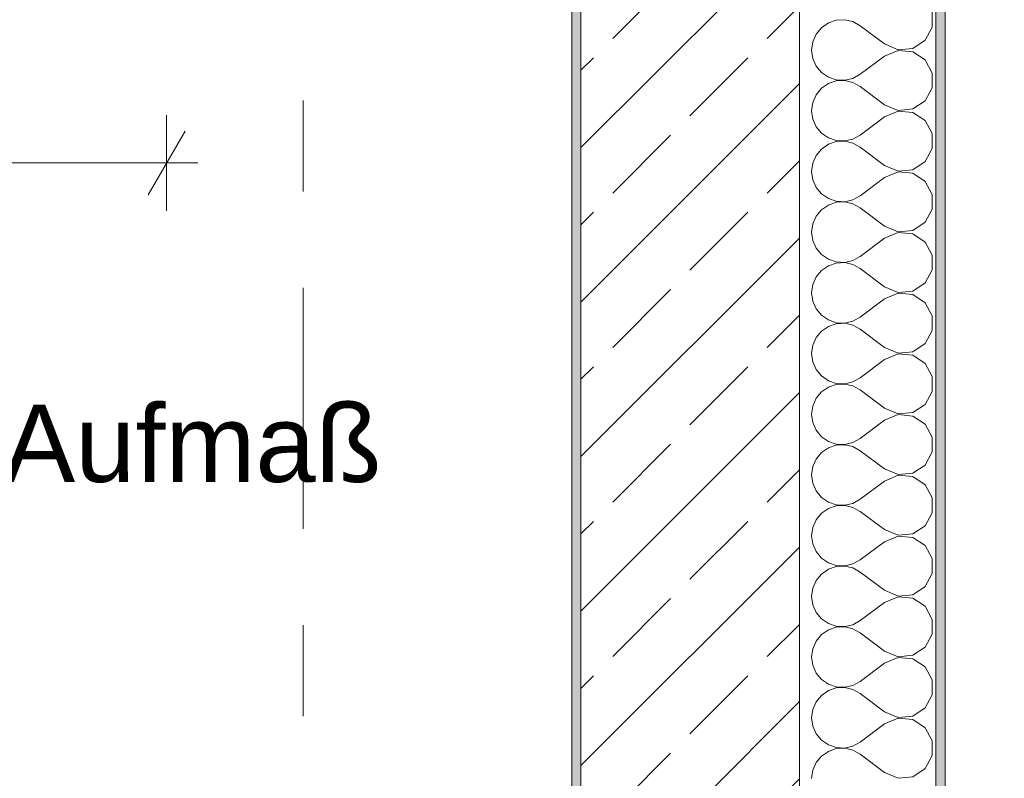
# Model space of a CAD drawing. Header units: metres. Extents: x -4 to 100, y -11 to 17.
# Tile 667 of 728: x 61.419 to 62.5, y 8.734 to 9.567. Entities that reach past the tile are written whole.
import ezdxf

# ---------------------------------------------------------------- set-up
doc = ezdxf.new("R2010")
doc.units = ezdxf.units.M
doc.header["$MEASUREMENT"] = 0
doc.linetypes.add('Strichlinie doppelt', pattern=[0.546806, 0.264583, -0.105833, 0.070556, -0.105833])
for name, color, linetype in [('152 - Bemaßung_ Beschriftung.Ausbau', 7, 'Continuous'), ('451 - Universal.Achsen Raster', 7, 'Continuous'), ('603 - Struktur.Bodenplatte_ Decke Roh', 7, 'Continuous'), ('604 - Struktur.Wand Aussen', 7, 'Continuous'), ('650 - Abdeckung.Fußboden Aufbau', 7, 'Continuous'), ('Neubau_152 - Bemaßung_ Beschriftung.Ausbau', 7, 'Continuous')]:
    doc.layers.add(name, color=color, linetype=linetype)
doc.styles.add('ERSTELLTER_STIL_2', font='txt')
doc.dimstyles.new('ERSTELLTER_STIL__3', dxfattribs={"dimtxt": 0.1, "dimasz": 0.0532, "dimexe": 0.18, "dimexo": 0.0625, "dimgap": 0, "dimtad": 1, "dimzin": 0, "dimdsep": 46, "dimtxsty": 'ERSTELLTER_STIL_2', "dimblk": 'ARROWHEAD_2', "dimblk1": 'ARROWHEAD_2', "dimblk2": 'ARROWHEAD_2', "dimcen": 0.09, "dimse1": 1, "dimse2": 1, "dimclrd": 7, "dimclre": 7, "dimclrt": 7, "dimazin": 0, "dimtfac": 1, "dimtdec": 4, "dimtmove": 0, "dimatfit": 3, "dimfxl": 1, "dimtolj": 1, "dimtzin": 0, "dimarcsym": 0})
doc.dimstyles.new('ERSTELLTER_STIL__5', dxfattribs={"dimtxt": 0.1, "dimasz": 0.0532, "dimexe": 0.18, "dimexo": 0.0625, "dimgap": 0, "dimtad": 1, "dimtih": 1, "dimtoh": 1, "dimzin": 0, "dimdsep": 46, "dimtxsty": 'ERSTELLTER_STIL_2', "dimblk": 'ARROWHEAD_2', "dimblk1": 'ARROWHEAD_2', "dimblk2": 'ARROWHEAD_2', "dimcen": 0.09, "dimse1": 1, "dimse2": 1, "dimclrd": 7, "dimclre": 7, "dimclrt": 7, "dimazin": 0, "dimtfac": 1, "dimtdec": 4, "dimtmove": 0, "dimatfit": 3, "dimfxl": 1, "dimtolj": 1, "dimtzin": 0, "dimarcsym": 0})
doc.dimstyles.new('ERSTELLTER_STIL__9', dxfattribs={"dimtxt": 0.18, "dimasz": 0.02736, "dimexe": 0.18, "dimexo": 0.0625, "dimgap": 0, "dimtad": 0, "dimtih": 1, "dimtoh": 1, "dimdec": 4, "dimzin": 0, "dimdsep": 46, "dimcen": 0.09, "dimadec": 0, "dimazin": 0, "dimtfac": 1, "dimtdec": 4, "dimtmove": 0, "dimatfit": 3, "dimldrblk": 'ARROWHEAD_11', "dimfxl": 1, "dimtolj": 1, "dimtzin": 0, "dimarcsym": 0})

# ---------------------------------------------------------------- blocks, each defined once
blk = doc.blocks.new('*X115')
at = {"layer": '604 - Struktur.Wand Aussen', "color": 7, "linetype": 'Continuous', "lineweight": 5}
for p, q in [((62.4207, 9.5585), (62.4207, 9.5748)), ((62.3068, 9.5631), (62.2992, 9.5579)), ((62.3155, 9.5661), (62.3068, 9.5631)), ((62.3247, 9.5665), (62.3155, 9.5661)), ((62.3336, 9.5645), (62.3247, 9.5665)), ((62.3417, 9.56), (62.3336, 9.5645)), ((62.3684, 9.54), (62.3417, 9.56)), ((62.2933, 9.5509), (62.2896, 9.5424)), ((62.2992, 9.5579), (62.2933, 9.5509)), ((62.413, 9.5442), (62.4207, 9.5585)), ((62.2896, 9.5424), (62.2884, 9.5333)), ((62.3684, 9.54), (62.3833, 9.5337)), ((62.3995, 9.5352), (62.413, 9.5442)), ((62.2884, 9.5333), (62.2896, 9.5242)), ((62.3833, 9.533), (62.3684, 9.5267)), ((62.3833, 9.5337), (62.3995, 9.5352)), ((62.3995, 9.5314), (62.3833, 9.533)), ((62.413, 9.5224), (62.3995, 9.5314)), ((62.2896, 9.5242), (62.2933, 9.5158)), ((62.3684, 9.5267), (62.3417, 9.5067)), ((62.4207, 9.5081), (62.413, 9.5224)), ((62.2933, 9.5158), (62.2992, 9.5087)), ((62.2992, 9.5087), (62.3068, 9.5035)), ((62.3336, 9.5022), (62.3417, 9.5067)), ((62.4207, 9.4919), (62.4207, 9.5081)), ((62.3068, 9.4965), (62.2992, 9.4913)), ((62.3068, 9.5035), (62.3155, 9.5006)), ((62.3155, 9.4994), (62.3068, 9.4965)), ((62.3155, 9.5006), (62.3247, 9.5001)), ((62.3247, 9.4999), (62.3155, 9.4994)), ((62.3247, 9.5001), (62.3336, 9.5022)), ((62.3336, 9.4978), (62.3247, 9.4999)), ((62.3417, 9.4933), (62.3336, 9.4978)), ((62.2933, 9.4842), (62.2896, 9.4758)), ((62.2992, 9.4913), (62.2933, 9.4842)), ((62.3684, 9.4733), (62.3417, 9.4933)), ((62.413, 9.4776), (62.4207, 9.4919)), ((62.2896, 9.4758), (62.2884, 9.4667)), ((62.3684, 9.4733), (62.3833, 9.467)), ((62.3995, 9.4686), (62.413, 9.4776)), ((62.2884, 9.4667), (62.2896, 9.4576)), ((62.3833, 9.4663), (62.3684, 9.46)), ((62.3833, 9.467), (62.3995, 9.4686)), ((62.3995, 9.4648), (62.3833, 9.4663)), ((62.413, 9.4558), (62.3995, 9.4648)), ((62.2896, 9.4576), (62.2933, 9.4491)), ((62.3684, 9.46), (62.3417, 9.44)), ((62.4207, 9.4415), (62.413, 9.4558)), ((62.2933, 9.4491), (62.2992, 9.4421)), ((62.2992, 9.4421), (62.3068, 9.4369)), ((62.4207, 9.4252), (62.4207, 9.4415)), ((62.3068, 9.4298), (62.2992, 9.4246)), ((62.3068, 9.4369), (62.3155, 9.4339)), ((62.3155, 9.4328), (62.3068, 9.4298)), ((62.3155, 9.4339), (62.3247, 9.4335)), ((62.3247, 9.4332), (62.3155, 9.4328)), ((62.3247, 9.4335), (62.3336, 9.4355)), ((62.3336, 9.4311), (62.3247, 9.4332)), ((62.3336, 9.4355), (62.3417, 9.44)), ((62.3417, 9.4267), (62.3336, 9.4311)), ((62.2992, 9.4246), (62.2933, 9.4175)), ((62.3684, 9.4067), (62.3417, 9.4267)), ((62.413, 9.4109), (62.4207, 9.4252)), ((62.2896, 9.4091), (62.2884, 9.4)), ((62.2933, 9.4175), (62.2896, 9.4091)), ((62.3995, 9.4019), (62.413, 9.4109)), ((62.2884, 9.4), (62.2896, 9.3909)), ((62.3684, 9.4067), (62.3833, 9.4004)), ((62.3833, 9.3996), (62.3684, 9.3933)), ((62.3833, 9.4004), (62.3995, 9.4019)), ((62.3995, 9.3981), (62.3833, 9.3996)), ((62.413, 9.3891), (62.3995, 9.3981)), ((62.2896, 9.3909), (62.2933, 9.3825)), ((62.3684, 9.3933), (62.3417, 9.3733)), ((62.4207, 9.3748), (62.413, 9.3891)), ((62.2933, 9.3825), (62.2992, 9.3754)), ((62.2992, 9.3754), (62.3068, 9.3702)), ((62.3068, 9.3702), (62.3155, 9.3672)), ((62.3155, 9.3661), (62.3068, 9.3631)), ((62.3155, 9.3672), (62.3247, 9.3668)), ((62.3247, 9.3665), (62.3155, 9.3661)), ((62.3247, 9.3668), (62.3336, 9.3689)), ((62.3336, 9.3645), (62.3247, 9.3665)), ((62.3336, 9.3689), (62.3417, 9.3733)), ((62.4207, 9.3585), (62.4207, 9.3748)), ((62.2992, 9.3579), (62.2933, 9.3509)), ((62.3068, 9.3631), (62.2992, 9.3579)), ((62.3417, 9.36), (62.3336, 9.3645)), ((62.3684, 9.34), (62.3417, 9.36)), ((62.413, 9.3442), (62.4207, 9.3585)), ((62.2933, 9.3509), (62.2896, 9.3424)), ((62.3995, 9.3352), (62.413, 9.3442)), ((62.2896, 9.3424), (62.2884, 9.3333)), ((62.2884, 9.3333), (62.2896, 9.3242)), ((62.3684, 9.34), (62.3833, 9.3337)), ((62.3833, 9.333), (62.3684, 9.3267)), ((62.3833, 9.3337), (62.3995, 9.3352)), ((62.3995, 9.3314), (62.3833, 9.333)), ((62.2896, 9.3242), (62.2933, 9.3158)), ((62.3684, 9.3267), (62.3417, 9.3067)), ((62.413, 9.3224), (62.3995, 9.3314)), ((62.4207, 9.3081), (62.413, 9.3224)), ((62.2933, 9.3158), (62.2992, 9.3087)), ((62.2992, 9.3087), (62.3068, 9.3035)), ((62.3068, 9.3035), (62.3155, 9.3006)), ((62.3155, 9.3006), (62.3247, 9.3001)), ((62.3247, 9.3001), (62.3336, 9.3022)), ((62.3336, 9.3022), (62.3417, 9.3067)), ((62.4207, 9.2919), (62.4207, 9.3081)), ((62.2992, 9.2913), (62.2933, 9.2842)), ((62.3068, 9.2965), (62.2992, 9.2913)), ((62.3155, 9.2994), (62.3068, 9.2965)), ((62.3247, 9.2999), (62.3155, 9.2994)), ((62.3336, 9.2978), (62.3247, 9.2999)), ((62.3417, 9.2933), (62.3336, 9.2978)), ((62.3684, 9.2733), (62.3417, 9.2933)), ((62.413, 9.2776), (62.4207, 9.2919)), ((62.2933, 9.2842), (62.2896, 9.2758)), ((62.2896, 9.2758), (62.2884, 9.2667)), ((62.3684, 9.2733), (62.3833, 9.267)), ((62.3833, 9.267), (62.3995, 9.2686)), ((62.3995, 9.2686), (62.413, 9.2776)), ((62.2884, 9.2667), (62.2896, 9.2576)), ((62.2896, 9.2576), (62.2933, 9.2491)), ((62.3684, 9.26), (62.3417, 9.24)), ((62.3833, 9.2663), (62.3684, 9.26)), ((62.3995, 9.2648), (62.3833, 9.2663)), ((62.413, 9.2558), (62.3995, 9.2648)), ((62.2933, 9.2491), (62.2992, 9.2421)), ((62.4207, 9.2415), (62.413, 9.2558)), ((62.2992, 9.2421), (62.3068, 9.2369)), ((62.3068, 9.2369), (62.3155, 9.2339)), ((62.3247, 9.2335), (62.3336, 9.2355)), ((62.3336, 9.2355), (62.3417, 9.24)), ((62.4207, 9.2252), (62.4207, 9.2415)), ((62.2992, 9.2246), (62.2933, 9.2175)), ((62.3068, 9.2298), (62.2992, 9.2246)), ((62.3155, 9.2328), (62.3068, 9.2298)), ((62.3155, 9.2339), (62.3247, 9.2335)), ((62.3247, 9.2332), (62.3155, 9.2328)), ((62.3336, 9.2311), (62.3247, 9.2332)), ((62.3417, 9.2267), (62.3336, 9.2311)), ((62.3684, 9.2067), (62.3417, 9.2267)), ((62.413, 9.2109), (62.4207, 9.2252)), ((62.2933, 9.2175), (62.2896, 9.2091)), ((62.2896, 9.2091), (62.2884, 9.2)), ((62.3684, 9.2067), (62.3833, 9.2004)), ((62.3995, 9.2019), (62.413, 9.2109)), ((62.2884, 9.2), (62.2896, 9.1909)), ((62.3684, 9.1933), (62.3417, 9.1733)), ((62.3833, 9.1996), (62.3684, 9.1933)), ((62.3833, 9.2004), (62.3995, 9.2019)), ((62.3995, 9.1981), (62.3833, 9.1996)), ((62.413, 9.1891), (62.3995, 9.1981)), ((62.2896, 9.1909), (62.2933, 9.1825)), ((62.2933, 9.1825), (62.2992, 9.1754)), ((62.4207, 9.1748), (62.413, 9.1891)), ((62.2992, 9.1754), (62.3068, 9.1702)), ((62.3068, 9.1702), (62.3155, 9.1672)), ((62.3336, 9.1689), (62.3417, 9.1733)), ((62.4207, 9.1585), (62.4207, 9.1748)), ((62.3068, 9.1631), (62.2992, 9.1579)), ((62.3155, 9.1661), (62.3068, 9.1631)), ((62.3155, 9.1672), (62.3247, 9.1668)), ((62.3247, 9.1665), (62.3155, 9.1661)), ((62.3247, 9.1668), (62.3336, 9.1689)), ((62.3336, 9.1645), (62.3247, 9.1665)), ((62.3417, 9.16), (62.3336, 9.1645)), ((62.3684, 9.14), (62.3417, 9.16)), ((62.2933, 9.1509), (62.2896, 9.1424)), ((62.2992, 9.1579), (62.2933, 9.1509)), ((62.413, 9.1442), (62.4207, 9.1585)), ((62.2896, 9.1424), (62.2884, 9.1333)), ((62.3684, 9.14), (62.3833, 9.1337)), ((62.3995, 9.1352), (62.413, 9.1442)), ((62.2884, 9.1333), (62.2896, 9.1242)), ((62.3833, 9.133), (62.3684, 9.1267)), ((62.3833, 9.1337), (62.3995, 9.1352)), ((62.3995, 9.1314), (62.3833, 9.133)), ((62.413, 9.1224), (62.3995, 9.1314)), ((62.2896, 9.1242), (62.2933, 9.1158)), ((62.3684, 9.1267), (62.3417, 9.1067)), ((62.4207, 9.1081), (62.413, 9.1224)), ((62.2933, 9.1158), (62.2992, 9.1087)), ((62.2992, 9.1087), (62.3068, 9.1035)), ((62.3336, 9.1022), (62.3417, 9.1067)), ((62.4207, 9.0919), (62.4207, 9.1081)), ((62.3068, 9.0965), (62.2992, 9.0913)), ((62.3068, 9.1035), (62.3155, 9.1006)), ((62.3155, 9.0994), (62.3068, 9.0965)), ((62.3155, 9.1006), (62.3247, 9.1001)), ((62.3247, 9.0999), (62.3155, 9.0994)), ((62.3247, 9.1001), (62.3336, 9.1022)), ((62.3336, 9.0978), (62.3247, 9.0999)), ((62.3417, 9.0933), (62.3336, 9.0978)), ((62.2933, 9.0842), (62.2896, 9.0758)), ((62.2992, 9.0913), (62.2933, 9.0842)), ((62.3684, 9.0733), (62.3417, 9.0933)), ((62.413, 9.0776), (62.4207, 9.0919)), ((62.2896, 9.0758), (62.2884, 9.0667)), ((62.3684, 9.0733), (62.3833, 9.067)), ((62.3995, 9.0686), (62.413, 9.0776)), ((62.2884, 9.0667), (62.2896, 9.0576)), ((62.3833, 9.0663), (62.3684, 9.06)), ((62.3833, 9.067), (62.3995, 9.0686)), ((62.3995, 9.0648), (62.3833, 9.0663)), ((62.413, 9.0558), (62.3995, 9.0648)), ((62.2896, 9.0576), (62.2933, 9.0491)), ((62.3684, 9.06), (62.3417, 9.04)), ((62.4207, 9.0415), (62.413, 9.0558)), ((62.2933, 9.0491), (62.2992, 9.0421)), ((62.2992, 9.0421), (62.3068, 9.0369)), ((62.4207, 9.0252), (62.4207, 9.0415)), ((62.3068, 9.0298), (62.2992, 9.0246)), ((62.3068, 9.0369), (62.3155, 9.0339)), ((62.3155, 9.0328), (62.3068, 9.0298)), ((62.3155, 9.0339), (62.3247, 9.0335)), ((62.3247, 9.0332), (62.3155, 9.0328)), ((62.3247, 9.0335), (62.3336, 9.0355)), ((62.3336, 9.0311), (62.3247, 9.0332)), ((62.3336, 9.0355), (62.3417, 9.04)), ((62.3417, 9.0267), (62.3336, 9.0311)), ((62.2992, 9.0246), (62.2933, 9.0175)), ((62.3684, 9.0067), (62.3417, 9.0267)), ((62.413, 9.0109), (62.4207, 9.0252)), ((62.2896, 9.0091), (62.2884, 9)), ((62.2933, 9.0175), (62.2896, 9.0091)), ((62.3995, 9.0019), (62.413, 9.0109)), ((62.2884, 9), (62.2896, 8.9909)), ((62.3684, 9.0067), (62.3833, 9.0004)), ((62.3833, 8.9996), (62.3684, 8.9933)), ((62.3833, 9.0004), (62.3995, 9.0019)), ((62.3995, 8.9981), (62.3833, 8.9996)), ((62.413, 8.9891), (62.3995, 8.9981)), ((62.2896, 8.9909), (62.2933, 8.9825)), ((62.3684, 8.9933), (62.3417, 8.9733)), ((62.4207, 8.9748), (62.413, 8.9891)), ((62.2933, 8.9825), (62.2992, 8.9754)), ((62.2992, 8.9754), (62.3068, 8.9702)), ((62.3068, 8.9702), (62.3155, 8.9672)), ((62.3155, 8.9661), (62.3068, 8.9631)), ((62.3155, 8.9672), (62.3247, 8.9668)), ((62.3247, 8.9665), (62.3155, 8.9661)), ((62.3247, 8.9668), (62.3336, 8.9689)), ((62.3336, 8.9645), (62.3247, 8.9665)), ((62.3336, 8.9689), (62.3417, 8.9733)), ((62.4207, 8.9585), (62.4207, 8.9748)), ((62.2992, 8.9579), (62.2933, 8.9509)), ((62.3068, 8.9631), (62.2992, 8.9579)), ((62.3417, 8.96), (62.3336, 8.9645)), ((62.3684, 8.94), (62.3417, 8.96)), ((62.413, 8.9442), (62.4207, 8.9585)), ((62.2933, 8.9509), (62.2896, 8.9424)), ((62.3995, 8.9352), (62.413, 8.9442)), ((62.2896, 8.9424), (62.2884, 8.9333)), ((62.2884, 8.9333), (62.2896, 8.9242)), ((62.3684, 8.94), (62.3833, 8.9337)), ((62.3833, 8.933), (62.3684, 8.9267)), ((62.3833, 8.9337), (62.3995, 8.9352)), ((62.3995, 8.9314), (62.3833, 8.933)), ((62.2896, 8.9242), (62.2933, 8.9158)), ((62.3684, 8.9267), (62.3417, 8.9067)), ((62.413, 8.9224), (62.3995, 8.9314)), ((62.4207, 8.9081), (62.413, 8.9224)), ((62.2933, 8.9158), (62.2992, 8.9087)), ((62.2992, 8.9087), (62.3068, 8.9035)), ((62.3068, 8.9035), (62.3155, 8.9006)), ((62.3155, 8.9006), (62.3247, 8.9001)), ((62.3247, 8.8999), (62.3155, 8.8994)), ((62.3247, 8.9001), (62.3336, 8.9022)), ((62.3336, 8.8978), (62.3247, 8.8999)), ((62.3336, 8.9022), (62.3417, 8.9067)), ((62.4207, 8.8919), (62.4207, 8.9081)), ((62.2992, 8.8913), (62.2933, 8.8842)), ((62.3068, 8.8965), (62.2992, 8.8913)), ((62.3155, 8.8994), (62.3068, 8.8965)), ((62.3417, 8.8933), (62.3336, 8.8978)), ((62.3684, 8.8733), (62.3417, 8.8933)), ((62.413, 8.8776), (62.4207, 8.8919)), ((62.2933, 8.8842), (62.2896, 8.8758)), ((62.2896, 8.8758), (62.2884, 8.8667)), ((62.3684, 8.8733), (62.3833, 8.867)), ((62.3833, 8.867), (62.3995, 8.8686)), ((62.3995, 8.8686), (62.413, 8.8776)), ((62.2884, 8.8667), (62.2896, 8.8576)), ((62.2896, 8.8576), (62.2933, 8.8491)), ((62.3684, 8.86), (62.3417, 8.84)), ((62.3833, 8.8663), (62.3684, 8.86)), ((62.3995, 8.8648), (62.3833, 8.8663)), ((62.413, 8.8558), (62.3995, 8.8648)), ((62.2933, 8.8491), (62.2992, 8.8421)), ((62.4207, 8.8415), (62.413, 8.8558)), ((62.2992, 8.8421), (62.3068, 8.8369)), ((62.3068, 8.8369), (62.3155, 8.8339)), ((62.3247, 8.8335), (62.3336, 8.8355)), ((62.3336, 8.8355), (62.3417, 8.84)), ((62.4207, 8.8252), (62.4207, 8.8415)), ((62.2992, 8.8246), (62.2933, 8.8175)), ((62.3068, 8.8298), (62.2992, 8.8246)), ((62.3155, 8.8328), (62.3068, 8.8298)), ((62.3155, 8.8339), (62.3247, 8.8335)), ((62.3247, 8.8332), (62.3155, 8.8328)), ((62.3336, 8.8311), (62.3247, 8.8332)), ((62.3417, 8.8267), (62.3336, 8.8311)), ((62.3684, 8.8067), (62.3417, 8.8267)), ((62.413, 8.8109), (62.4207, 8.8252)), ((62.2933, 8.8175), (62.2896, 8.8091)), ((62.2896, 8.8091), (62.2884, 8.8)), ((62.3684, 8.8067), (62.3833, 8.8004)), ((62.3995, 8.8019), (62.413, 8.8109)), ((62.2884, 8.8), (62.2896, 8.7909)), ((62.3684, 8.7933), (62.3417, 8.7733)), ((62.3833, 8.7996), (62.3684, 8.7933)), ((62.3833, 8.8004), (62.3995, 8.8019)), ((62.3995, 8.7981), (62.3833, 8.7996)), ((62.413, 8.7891), (62.3995, 8.7981)), ((62.2896, 8.7909), (62.2933, 8.7825)), ((62.2933, 8.7825), (62.2992, 8.7754)), ((62.4207, 8.7748), (62.413, 8.7891)), ((62.2992, 8.7754), (62.3068, 8.7702)), ((62.3068, 8.7702), (62.3155, 8.7672)), ((62.3336, 8.7689), (62.3417, 8.7733)), ((62.4207, 8.7585), (62.4207, 8.7748)), ((62.3068, 8.7631), (62.2992, 8.7579)), ((62.3155, 8.7661), (62.3068, 8.7631)), ((62.3155, 8.7672), (62.3247, 8.7668)), ((62.3247, 8.7665), (62.3155, 8.7661)), ((62.3247, 8.7668), (62.3336, 8.7689)), ((62.3336, 8.7645), (62.3247, 8.7665)), ((62.3417, 8.76), (62.3336, 8.7645)), ((62.3684, 8.74), (62.3417, 8.76)), ((62.2933, 8.7509), (62.2896, 8.7424)), ((62.2992, 8.7579), (62.2933, 8.7509)), ((62.413, 8.7442), (62.4207, 8.7585)), ((62.2896, 8.7424), (62.2884, 8.7333)), ((62.3684, 8.74), (62.3833, 8.7337)), ((62.3995, 8.7352), (62.413, 8.7442)), ((62.3833, 8.7337), (62.3995, 8.7352))]:
    blk.add_line(p, q, dxfattribs=at)
blk = doc.blocks.new('ARROWHEAD_11')
at = {"color": 0, "linetype": 'Continuous', "lineweight": 0}
blk.add_line((0, 0), (-1, 0), dxfattribs=at)
at = {"color": 0, "linetype": 'Continuous', "lineweight": 0, "const_width": 0.25, "flags": 128}
blk.add_lwpolyline([(-0.125, 0, 1), (0.125, 0, 1)], format="xyb", close=True, dxfattribs=at)
blk = doc.blocks.new('*D565')
at = {"layer": '152 - Bemaßung_ Beschriftung.Ausbau', "color": 7, "linetype": 'Continuous', "lineweight": 5}
for p, q in [((63.435, 7.935), (63.435, 13.695)), ((63.4, 7.9552), (63.47, 7.9148)), ((63.4875, 7.935), (63.3825, 7.935)), ((63.435, 6.145), (63.435, 7.935)), ((63.4, 6.1652), (63.47, 6.1248))]:
    blk.add_line(p, q, dxfattribs=at)
at = {"layer": '152 - Bemaßung_ Beschriftung.Ausbau', "color": 7, "lineweight": 5, "char_height": 0.1, "attachment_point": 7, "rotation": 90, "style": 'ERSTELLTER_STIL_2'}
for s, insert in [('\\A1;{\\pql;\\fArial|b0|i0|c0|p38;1,79}', (63.415, 6.907)), ('\\A1;{\\pql;\\fArial|b0|i0|c0|p38;2,01}', (63.555, 6.907))]:
    blk.add_mtext(s, dxfattribs=dict(at, insert=insert))
blk = doc.blocks.new('ARROWHEAD_2')
at = {"color": 0, "linetype": 'Continuous', "lineweight": 0}
for p, q in [((-0.378, -0.655), (0.378, 0.655)), ((0, 0), (-1, 0))]:
    blk.add_line(p, q, dxfattribs=at)
blk = doc.blocks.new('*D566')
at = {"layer": '152 - Bemaßung_ Beschriftung.Ausbau', "color": 7, "linetype": 'Continuous', "lineweight": 5}
for p, q in [((63.435, 13.695), (63.435, 13.845)), ((63.4, 13.7152), (63.47, 13.6748)), ((63.4875, 13.695), (63.3825, 13.695)), ((63.435, 7.935), (63.435, 13.695)), ((63.4, 7.9552), (63.47, 7.9148))]:
    blk.add_line(p, q, dxfattribs=at)
at = {"layer": '152 - Bemaßung_ Beschriftung.Ausbau', "color": 7, "lineweight": 5, "char_height": 0.1, "attachment_point": 7, "rotation": 90, "style": 'ERSTELLTER_STIL_2'}
for s, insert in [('\\A1;{\\pql;\\fArial|b0|i0|c0|p38;15}', (63.4255, 13.6949)), ('\\A1;{\\pql;\\fArial|b0|i0|c0|p38;5,76}', (63.415, 10.682))]:
    blk.add_mtext(s, dxfattribs=dict(at, insert=insert))
blk = doc.blocks.new('*D573')
at = {"layer": '152 - Bemaßung_ Beschriftung.Ausbau', "color": 7, "linetype": 'Continuous', "lineweight": 5}
for p, q in [((63.935, 8.23), (63.935, 13.455)), ((63.9, 8.2502), (63.97, 8.2098)), ((63.9875, 8.23), (63.8825, 8.23)), ((63.935, 8.105), (63.935, 8.23)), ((63.9, 8.1252), (63.97, 8.0848))]:
    blk.add_line(p, q, dxfattribs=at)
blk = doc.blocks.new('*D574')
at = {"layer": '152 - Bemaßung_ Beschriftung.Ausbau', "color": 7, "linetype": 'Continuous', "lineweight": 5}
for p, q in [((63.935, 13.455), (63.935, 13.695)), ((63.9, 13.4752), (63.97, 13.4348)), ((63.9875, 13.455), (63.8825, 13.455)), ((63.935, 8.23), (63.935, 13.455)), ((63.9, 8.2502), (63.97, 8.2098))]:
    blk.add_line(p, q, dxfattribs=at)
at = {"layer": '152 - Bemaßung_ Beschriftung.Ausbau', "color": 7, "lineweight": 5, "insert": (63.9344, 10.6844), "char_height": 0.1, "attachment_point": 7, "rotation": 90, "style": 'ERSTELLTER_STIL_2'}
blk.add_mtext('\\A1;{\\pql;\\fArial|b0|i0|c0|p38;5,22\\fArial|b0|i0|c0|p38;\\A1{\\H.66x;\\S5^  ;}}', dxfattribs=at)
blk = doc.blocks.new('*D584')
at = {"layer": '152 - Bemaßung_ Beschriftung.Ausbau', "color": 7, "linetype": 'Continuous', "lineweight": 5}
for p, q in [((64.435, 8.5), (64.435, 13)), ((64.4, 8.5202), (64.47, 8.4798)), ((64.4875, 8.5), (64.3825, 8.5)), ((64.435, 8.1), (64.435, 8.5)), ((64.4, 8.1202), (64.47, 8.0798))]:
    blk.add_line(p, q, dxfattribs=at)
at = {"layer": '152 - Bemaßung_ Beschriftung.Ausbau', "color": 7, "lineweight": 5, "insert": (64.415, 8.2241), "char_height": 0.1, "attachment_point": 7, "rotation": 90, "style": 'ERSTELLTER_STIL_2'}
blk.add_mtext('\\A1;{\\pql;\\fArial|b0|i0|c0|p38;40}', dxfattribs=at)
blk = doc.blocks.new('*D585')
at = {"layer": '152 - Bemaßung_ Beschriftung.Ausbau', "color": 7, "linetype": 'Continuous', "lineweight": 5}
for p, q in [((64.435, 13), (64.435, 13.45)), ((64.4, 13.0202), (64.47, 12.9798)), ((64.4875, 13), (64.3825, 13)), ((64.435, 8.5), (64.435, 13)), ((64.4, 8.5202), (64.47, 8.4798))]:
    blk.add_line(p, q, dxfattribs=at)
at = {"layer": '152 - Bemaßung_ Beschriftung.Ausbau', "color": 7, "lineweight": 5, "insert": (64.415, 10.617), "char_height": 0.1, "attachment_point": 7, "rotation": 90, "style": 'ERSTELLTER_STIL_2'}
blk.add_mtext('\\A1;{\\pql;\\fArial|b0|i0|c0|p38;4,50}', dxfattribs=at)
blk = doc.blocks.new('*D590')
at = {"layer": '152 - Bemaßung_ Beschriftung.Ausbau', "color": 7, "linetype": 'Continuous', "lineweight": 5}
for p, q in [((64.935, 13.845), (64.935, 13.8792)), ((64.97, 13.8248), (64.9, 13.8652)), ((64.9875, 13.845), (64.8825, 13.845)), ((64.935, -0.145), (64.935, 13.845)), ((64.9, -0.1248), (64.97, -0.1652)), ((64.9875, -0.145), (64.8825, -0.145)), ((64.935, -0.1792), (64.935, -0.145))]:
    blk.add_line(p, q, dxfattribs=at)
at = {"layer": '152 - Bemaßung_ Beschriftung.Ausbau', "color": 7, "lineweight": 5, "insert": (64.915, 6.679), "char_height": 0.1, "attachment_point": 7, "rotation": 90, "style": 'ERSTELLTER_STIL_2'}
blk.add_mtext('\\A1;{\\pql;\\fArial|b0|i0|c0|p38;13,99}', dxfattribs=at)
blk = doc.blocks.new('*D618')
at = {"layer": '152 - Bemaßung_ Beschriftung.Ausbau', "color": 7, "linetype": 'Continuous', "lineweight": 5}
for p, q in [((60.49, 9.3568), (60.49, 9.4618)), ((61.58, 9.3568), (61.58, 9.4618)), ((60.5102, 9.4443), (60.4698, 9.3743)), ((61.5598, 9.3743), (61.6002, 9.4443)), ((60.49, 9.4093), (61.58, 9.4093)), ((61.58, 9.4093), (61.6142, 9.4093))]:
    blk.add_line(p, q, dxfattribs=at)
at = {"layer": '152 - Bemaßung_ Beschriftung.Ausbau', "color": 7, "lineweight": 5, "insert": (60.902, 9.4293), "char_height": 0.1, "attachment_point": 7, "style": 'ERSTELLTER_STIL_2'}
blk.add_mtext('\\A1;{\\pql;\\fArial|b0|i0|c0|p38;1,09}', dxfattribs=at)

msp = doc.modelspace()

# ---------------------------------------------------------------- hatches: boundary and pattern name
at = {"layer": '604 - Struktur.Wand Aussen', "linetype": 'Continuous', "lineweight": 0, "true_color": 0x000000}
h = msp.add_hatch(dxfattribs=at)
h.set_pattern_fill('Verputz_0001', color=18, style=0, pattern_type=2)
h.set_pattern_definition([(0, (0, 0), (0, 0.08660254), [0, -0.05]), (0, (0.025, 0.0433), (0, 0.08660254), [0, -0.05])])
h.paths.add_polyline_path([(62.425, 7.935), (62.435, 7.935), (62.435, 13.845), (62.425, 13.845)])
h = msp.add_hatch(dxfattribs=at)
h.set_pattern_fill('Beton__Stahlbeton_0001', color=18, style=0, pattern_type=2)
h.set_pattern_definition([(45, (0, 0), (-0.08485281, 0.08485281), []), (45, (-0.04243, 0.04243), (-0.08485281, 0.08485281), [0.09, -0.03])])
h.paths.add_polyline_path([(62.035, 7.935), (62.085, 7.935), (62.155, 7.935), (62.275, 7.935), (62.275, 13.455), (62.035, 13.455)])
h = msp.add_hatch(dxfattribs=at)
h.set_pattern_fill('Gips_0001', color=18, style=0, pattern_type=2)
h.set_pattern_definition([(45, (0, 0), (-0.01767767, 0.01767767), [0, -0.025])])
h.paths.add_polyline_path([(62.025, 12.99), (62.025, 8.51), (62.035, 8.51), (62.035, 12.99)])

# ---------------------------------------------------------------- linework, layer by layer
at = {"layer": '451 - Universal.Achsen Raster', "color": 160, "linetype": 'Strichlinie doppelt', "lineweight": 9, "true_color": 0x3232ff}
msp.add_line((61.73, -10.585), (61.73, 16.355), dxfattribs=at)
at = {"layer": '603 - Struktur.Bodenplatte_ Decke Roh', "color": 7, "linetype": 'Continuous', "lineweight": 18, "flags": 128}
msp.add_lwpolyline([(62.275, 0.005), (62.275, 13.695), (50.78, 13.695), (50.78, 13.455), (50.78, 13), (50.84, 13), (50.84, 8.585), (49.03, 8.585), (49.03, 8.725), (47.41, 8.725), (47.41, 13), (47.48, 13), (47.48, 13.455), (47.48, 13.695), (14.78, 13.695)], dxfattribs=at)
at = {"layer": '604 - Struktur.Wand Aussen', "color": 7, "linetype": 'Continuous', "lineweight": 5}
msp.add_line((62.425, 7.935), (62.425, 13.705), dxfattribs=at)
at = {"layer": '604 - Struktur.Wand Aussen', "color": 7, "linetype": 'Continuous', "lineweight": 13}
for p, q in [((62.275, 7.935), (62.275, 13.455)), ((62.035, 12.99), (62.035, 8.51))]:
    msp.add_line(p, q, dxfattribs=at)
at = {"layer": '604 - Struktur.Wand Aussen', "color": 7, "linetype": 'Continuous', "lineweight": 5, "flags": 128}
for points in [[(62.435, 7.935), (62.435, 13.845)], [(62.025, 12.99), (62.025, 8.51)]]:
    msp.add_lwpolyline(points, dxfattribs=at)
at = {"layer": '650 - Abdeckung.Fußboden Aufbau', "color": 7, "linetype": 'Continuous', "lineweight": 13, "flags": 128}
msp.add_lwpolyline([(61.57, 8.23), (61.57, 8.51), (62.025, 8.51), (62.025, 12.99), (61.57, 12.99), (61.57, 13.445), (58.29, 13.445), (58.29, 12.99), (58.195, 12.99), (58.195, 8.23)], dxfattribs=at)

# ---------------------------------------------------------------- block references
at = {"layer": '604 - Struktur.Wand Aussen', "color": 7, "lineweight": 18}
msp.add_blockref('*X115', (0, 0), dxfattribs=at)

# ---------------------------------------------------------------- texts
at = {"layer": 'Neubau_152 - Bemaßung_ Beschriftung.Ausbau', "color": 7, "linetype": 'Continuous', "lineweight": 9, "insert": (60.5755, 9.144), "char_height": 0.085, "attachment_point": 1, "line_spacing_factor": 0.931204, "style": 'ERSTELLTER_STIL_2'}
msp.add_mtext('\\A1;{\\pql;\\fArial|b0|i0|c0|p38;StB Sturz\\fArial|b0|i0|c0|p38; nach Aufmaß\\P\\pql;\\fArial|b0|i0|c0|p38;11\\fArial|b0|i0|c0|p38;x\\fArial|b0|i0|c0|p38;17\\fArial|b0|i0|c0|p38;x\\fArial|b0|i0|c0|p38;131\\fArial|b0|i0|c0|p38;cm}', dxfattribs=at)

# ---------------------------------------------------------------- dimensions: what is measured, and where the dimension line sits
at = {"layer": '152 - Bemaßung_ Beschriftung.Ausbau', "color": 7, "linetype": 'Continuous', "lineweight": 5}
for base, p1, p2, picture, middle in [((64.935, 13.845), (62.425, -0.145), (62.425, 13.845), '*D590', (64.865, 6.847)), ((63.435, 13.695), (62.085, 7.935), (62.275, 13.695), '*D566', (63.365, 10.8119)), ((63.935025, 13.455), (61.56998899, 8.22999998), (62.035025, 13.455), '*D574', (63.865025, 10.94937048)), ((63.435, 7.935), (62.085, 6.145), (62.085, 7.935), '*D565', (63.365, 7.0369)), ((63.935025, 8.22999998), (61.57998901, 8.105), (61.56998899, 8.22999998), '*D573', (63.865025, 8.09420801)), ((64.435, 13), (61.58, 8.5), (61.58, 13), '*D585', (64.365, 10.7468)), ((64.435, 8.5), (61.58, 8.1), (61.58, 8.5), '*D584', (64.365, 8.3003))]:
    dim = msp.add_linear_dim(base=base, p1=p1, p2=p2, angle=90, dimstyle='ERSTELLTER_STIL__3', dxfattribs=at)
    dim.commit()
    dim.dimension.update_dxf_attribs({"geometry": picture, "text_midpoint": middle, "dimtype": 160, "text_rotation": 90})
dim = msp.add_linear_dim(base=(61.58, 9.4093), p1=(60.49, 8.24), p2=(61.58, 8.5), dimstyle='ERSTELLTER_STIL__5', dxfattribs=at)
dim.commit()
dim.dimension.update_dxf_attribs({"geometry": '*D618', "text_midpoint": (61.0318, 9.4793), "dimtype": 160})

# ---------------------------------------------------------------- leaders
at = {"layer": 'Neubau_152 - Bemaßung_ Beschriftung.Ausbau', "color": 1, "linetype": 'Continuous', "lineweight": 13, "annotation_type": 0, "has_hookline": 1, "hookline_direction": 0, "text_width": 1.2306}
msp.add_leader([(60.5255, 8.1675), (60.5255, 9.144), (60.5755, 9.144)], dimstyle='ERSTELLTER_STIL__9', dxfattribs=at)

doc.saveas('drawing.dxf')
